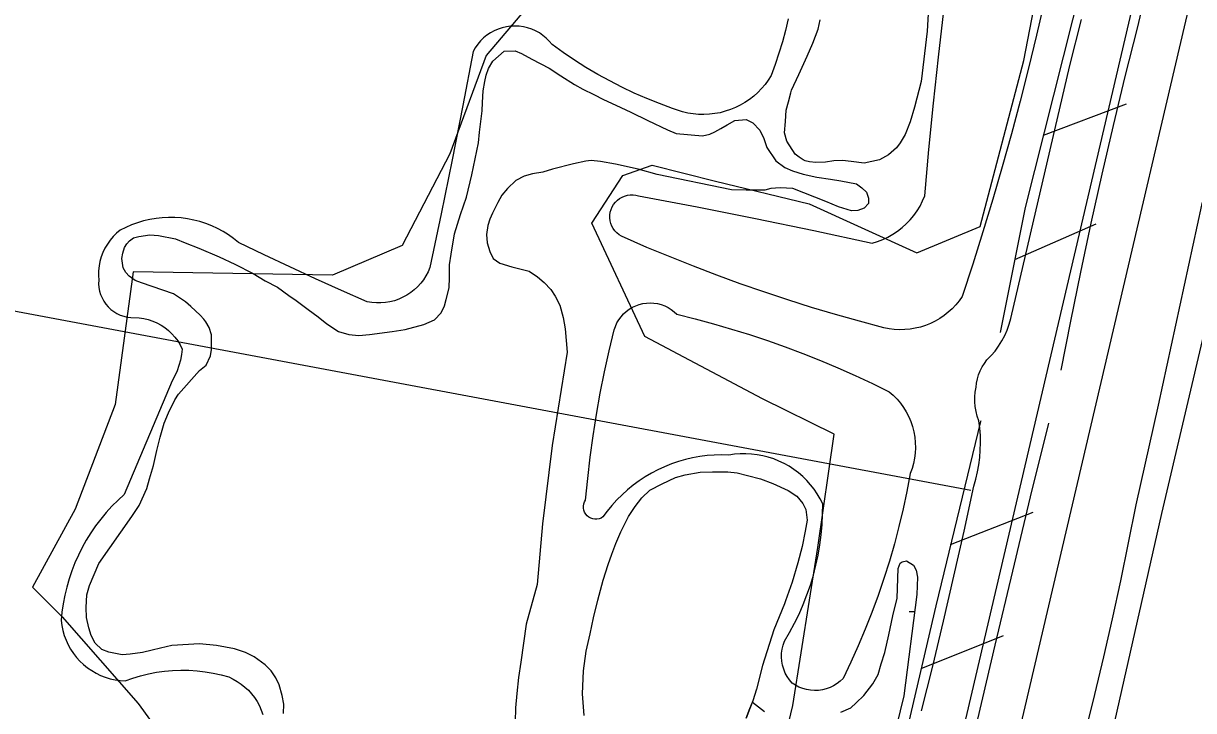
# Model space of a CAD drawing. Extents: x 3683402 to 3721514, y 487807 to 513565.
# Drawn here: x 3712689 to 3713332, y 501040 to 501418 of the extents above; entities that cross this region are included whole.
import ezdxf

# ---------------------------------------------------------------- set-up
doc = ezdxf.new("R2010")
doc.units = 0
for name, color, linetype in [('V-BORW-LINE', 7, 'Continuous'), ('V-FLOD-BASE', 7, 'Continuous'), ('V-LEVE-TOET', 7, 'Continuous'), ('V-ROAD-CNTR', 7, 'Continuous'), ('V-RRAP-FSHR', 7, 'Continuous'), ('V-SITE-VEGE', 7, 'Continuous'), ('V-SURV-LINE', 7, 'Continuous'), ('V-TOPO-SHOR', 7, 'Continuous'), ('V-UTIL-LINE', 7, 'Continuous'), ('V-WETL-SWMP', 7, 'Continuous')]:
    doc.layers.add(name, color=color, linetype=linetype)

msp = doc.modelspace()

# ---------------------------------------------------------------- linework, layer by layer
at = {"layer": 'V-BORW-LINE'}
for points in [[(3713091.68, 500958.18), (3713111.99, 501043.04), (3713125.83, 501129.82), (3713134.81, 501192.18), (3713095.39, 501211.48), (3713030.71, 501245.82), (3713001.67, 501308.03), (3713018.58, 501334.3), (3713034.78, 501339.86), (3713069.56, 501331.09), (3713121.1, 501318.64), (3713180.29, 501291.71), (3713214.96, 501306.24), (3713239.1, 501397.42), (3713264.64, 501530.01)], [(3712968.18, 501429.28), (3712943.53, 501400.12), (3712923.55, 501346.18), (3712897.27, 501295.81), (3712859.09, 501279.49), (3712749.44, 501281.35), (3712739.63, 501208.51), (3712717.65, 501150.92), (3712694.19, 501108.02), (3712710.45, 501091.71), (3712752.29, 501044.21), (3712765.79, 501025.43)]]:
    msp.add_lwpolyline(points, dxfattribs=at)
at = {"layer": 'V-FLOD-BASE'}
for points in [[(3713424.39, 501816.07), (3713410.95, 501777.46), (3713397.7, 501738.79), (3713384.66, 501700.05), (3713371.82, 501661.24), (3713359.18, 501622.36), (3713346.74, 501583.42), (3713340.34, 501562.6), (3713334.14, 501541.72), (3713328.15, 501520.78), (3713322.36, 501499.78), (3713316.78, 501478.72), (3713311.41, 501457.61), (3713306.24, 501436.45), (3713301.29, 501415.23), (3713294.58, 501388.54), (3713288.12, 501361.79), (3713281.89, 501334.99), (3713275.9, 501308.12), (3713270.14, 501281.21), (3713264.62, 501254.25), (3713259.33, 501227.24)], [(3713252.64, 501198.24), (3713242.62, 501157.63), (3713232.77, 501116.97), (3713223.09, 501076.27), (3713213.56, 501035.53)]]:
    msp.add_lwpolyline(points, dxfattribs=at)
at = {"layer": 'V-LEVE-TOET'}
for points in [[(3713372.68, 501449.27), (3713364.07, 501416.35), (3713355.2, 501383.49), (3713346.05, 501350.71), (3713336.65, 501318.01), (3713324.85, 501263.06), (3713312.83, 501208.16), (3713300.61, 501153.31), (3713296.49, 501132.39), (3713292.17, 501111.51), (3713287.64, 501090.68), (3713282.9, 501069.9), (3713277.95, 501049.16), (3713272.79, 501028.47)], [(3713182.81, 501040.17), (3713188.95, 501064.76), (3713194.89, 501089.39), (3713200.64, 501114.07), (3713206.2, 501138.79), (3713211.55, 501163.55), (3713212.65, 501167.45), (3713213.56, 501171.39), (3713214.28, 501175.37), (3713214.79, 501179.38), (3713215.11, 501183.41), (3713215.22, 501187.45), (3713215.14, 501191.49), (3713214.86, 501195.53), (3713214.37, 501199.54), (3713213.48, 501202.08), (3713212.8, 501204.68), (3713212.34, 501207.32), (3713212.11, 501209.99), (3713212.1, 501212.66), (3713212.32, 501215.31), (3713212.76, 501217.93), (3713213.04, 501220.24), (3713213.53, 501222.53), (3713214.21, 501224.78), (3713215.08, 501226.96), (3713216.12, 501229.05), (3713217.34, 501231.04), (3713218.71, 501232.91), (3713221.05, 501235.28), (3713223.21, 501237.81), (3713225.19, 501240.5), (3713226.96, 501243.33), (3713228.53, 501246.29), (3713229.88, 501249.35), (3713231, 501252.51), (3713231.89, 501255.74), (3713264.41, 501394.68), (3713270.71, 501419.94)]]:
    msp.add_lwpolyline(points, dxfattribs=at)
at = {"layer": 'V-ROAD-CNTR'}
msp.add_lwpolyline([(3713009.46, 499793.9), (3713067.04, 500042.91), (3713093.56, 500188.37), (3713137.19, 500381.26), (3713184.45, 500619.44), (3713228.39, 500790), (3713275.62, 500975.17), (3713314.94, 501148.65), (3713351.76, 501305.17), (3713376.05, 501412.28), (3713396.6, 501490.5), (3713419.75, 501576.17), (3713457.87, 501695.65), (3713521.56, 501879.03), (3713579.56, 502034.86), (3713618.36, 502142.01), (3713656.24, 502241.27)], dxfattribs=at)
at = {"layer": 'V-RRAP-FSHR'}
for p, q in [((3713249.85, 501356.34), (3713295.49, 501373.68)), ((3713234.1, 501288.16), (3713278.82, 501307.77)), ((3713198.81, 501131.52), (3713244.27, 501149.33)), ((3713182.62, 501063.42), (3713227.94, 501081.61))]:
    msp.add_line(p, q, dxfattribs=at)
for points in [[(3713392.91, 501824.04), (3713355.68, 501719.81), (3713315.88, 501621.19), (3713296.62, 501539.93), (3713265.89, 501419.75), (3713239.8, 501316.62), (3713226.04, 501247.92)], [(3713215.38, 501199.52), (3713215.16, 501199.04), (3713190.66, 501097.86), (3713155.32, 500946.39), (3713121.46, 500793.54), (3713081.91, 500633.6), (3713037.95, 500449.97), (3713014.15, 500335.74), (3712985.58, 500167.62), (3712948.6, 500015.38), (3712895.06, 499793.38), (3712848.81, 499580.19), (3712803.55, 499393.18), (3712755.01, 499197.98), (3712695.24, 498963.88), (3712634.25, 498696.68), (3712581.54, 498471.38), (3712546.71, 498325.63), (3712531.16, 498260.67), (3712525.3, 498190.57), (3712522.23, 498095.14)], [(3713215.38, 501199.52), (3713215.16, 501199.04), (3713190.66, 501097.86), (3713155.32, 500946.39), (3713121.46, 500793.54), (3713081.91, 500633.6), (3713037.95, 500449.97), (3713014.15, 500335.74), (3712985.58, 500167.62), (3712982.13, 500153.43)]]:
    msp.add_lwpolyline(points, dxfattribs=at)
at = {"layer": 'V-SITE-VEGE'}
for points in [[(3713250.17, 501429.47), (3713245.98, 501411.29), (3713241.58, 501393.16), (3713236.99, 501375.08), (3713232.19, 501357.05), (3713227.18, 501339.08), (3713221.97, 501321.16), (3713216.56, 501303.3), (3713210.96, 501285.51), (3713205.15, 501267.78), (3713203.47, 501265.41), (3713201.63, 501263.16), (3713199.64, 501261.05), (3713197.49, 501259.09), (3713195.21, 501257.29), (3713192.8, 501255.66), (3713190.29, 501254.2), (3713187.67, 501252.94), (3713184.97, 501251.86), (3713182.21, 501250.99), (3713179.38, 501250.31), (3713176.52, 501249.84), (3713173.62, 501249.58), (3713170.72, 501249.54), (3713167.82, 501249.7), (3713164.94, 501250.07), (3713162.1, 501250.64), (3713148.8, 501254.16), (3713135.55, 501257.89), (3713122.36, 501261.82), (3713109.23, 501265.93), (3713096.17, 501270.26), (3713083.17, 501274.77), (3713070.24, 501279.48), (3713057.38, 501284.39), (3713044.6, 501289.48), (3713031.9, 501294.78), (3713017.86, 501300.9), (3713016.53, 501301.72), (3713015.32, 501302.7), (3713014.26, 501303.83), (3713013.34, 501305.09), (3713012.59, 501306.45), (3713012.03, 501307.91), (3713011.65, 501309.41), (3713011.48, 501310.96), (3713011.5, 501312.52), (3713011.73, 501314.06), (3713012.15, 501315.56), (3713012.75, 501316.99), (3713013.54, 501318.33), (3713014.5, 501319.56), (3713015.6, 501320.66), (3713016.84, 501321.61), (3713018.19, 501322.38), (3713019.62, 501322.98), (3713021.12, 501323.39), (3713022.66, 501323.61), (3713024.22, 501323.62), (3713025.77, 501323.43), (3713027.27, 501323.05), (3713059.47, 501317.01), (3713091.61, 501310.67), (3713123.69, 501304.02), (3713155.7, 501297.08), (3713158.68, 501297.99), (3713161.57, 501299.11), (3713164.38, 501300.43), (3713167.09, 501301.96), (3713169.67, 501303.68), (3713172.13, 501305.59), (3713174.44, 501307.66), (3713176.59, 501309.9)], [(3713176.59, 501309.9), (3713178.58, 501312.3), (3713180.39, 501314.83), (3713182, 501317.48), (3713183.42, 501320.24), (3713184.63, 501323.1), (3713186.92, 501348.54), (3713189.42, 501373.95), (3713192.13, 501399.34), (3713195.07, 501424.7)], [(3713109.43, 501420.22), (3713107.97, 501413.89), (3713106.31, 501407.6), (3713104.45, 501401.38), (3713102.39, 501395.21), (3713100.12, 501389.12), (3713098.53, 501386.61), (3713096.77, 501384.22), (3713094.84, 501381.96), (3713092.77, 501379.83), (3713090.56, 501377.84), (3713088.21, 501376.02), (3713085.75, 501374.36), (3713083.18, 501372.87), (3713080.52, 501371.56), (3713077.77, 501370.44), (3713074.95, 501369.5), (3713072.07, 501368.76), (3713069.15, 501368.22), (3713066.2, 501367.88), (3713063.23, 501367.74), (3713060.26, 501367.81), (3713057.3, 501368.08), (3713054.37, 501368.54), (3713051.48, 501369.21), (3713048.64, 501370.08), (3713045.86, 501371.14), (3713038.8, 501373.72), (3713031.81, 501376.52), (3713024.92, 501379.53), (3713018.13, 501382.75), (3713011.43, 501386.18), (3713004.85, 501389.81), (3712998.37, 501393.64), (3712992.02, 501397.67), (3712985.8, 501401.89), (3712979.7, 501406.3), (3712978.18, 501408.1), (3712976.5, 501409.74), (3712974.68, 501411.23), (3712972.73, 501412.55), (3712970.67, 501413.68), (3712968.52, 501414.62), (3712966.28, 501415.37), (3712963.99, 501415.9), (3712961.66, 501416.23), (3712959.31, 501416.33), (3712956.96, 501416.23), (3712954.63, 501415.91), (3712952.34, 501415.39), (3712950.1, 501414.65), (3712947.95, 501413.72), (3712945.88, 501412.59), (3712943.93, 501411.28), (3712942.1, 501409.79), (3712940.42, 501408.15), (3712938.89, 501406.36), (3712937.53, 501404.44), (3712936.35, 501402.4), (3712930.66, 501372.66), (3712924.8, 501342.94), (3712918.77, 501313.26), (3712912.58, 501283.62), (3712911.58, 501281.32), (3712910.4, 501279.1), (3712909.04, 501277), (3712907.5, 501275.01), (3712905.81, 501273.16), (3712903.97, 501271.46), (3712902, 501269.9), (3712899.91, 501268.52), (3712897.71, 501267.32), (3712895.41, 501266.3), (3712893.04, 501265.48), (3712890.62, 501264.85), (3712888.14, 501264.43), (3712885.64, 501264.22), (3712883.14, 501264.21), (3712880.64, 501264.41), (3712878.16, 501264.81), (3712863.88, 501271.08), (3712849.66, 501277.48), (3712835.5, 501284.02), (3712821.41, 501290.7), (3712807.38, 501297.5), (3712804.67, 501299.67), (3712801.83, 501301.67), (3712798.87, 501303.49), (3712795.81, 501305.13), (3712792.65, 501306.58), (3712789.42, 501307.85), (3712786.11, 501308.92), (3712782.75, 501309.78), (3712779.33, 501310.44), (3712775.89, 501310.9), (3712772.42, 501311.15), (3712768.94, 501311.19), (3712765.47, 501311.02), (3712762.01, 501310.64)], [(3712762.01, 501310.64), (3712758.58, 501310.06), (3712755.2, 501309.27), (3712751.86, 501308.28), (3712748.6, 501307.09), (3712745.41, 501305.71), (3712742.3, 501304.14), (3712740.31, 501302.48), (3712738.47, 501300.66), (3712736.79, 501298.68), (3712735.28, 501296.57), (3712733.96, 501294.34), (3712732.83, 501292.01), (3712731.9, 501289.58), (3712731.19, 501287.09), (3712730.69, 501284.54), (3712730.41, 501281.96), (3712730.35, 501279.36), (3712730.51, 501276.77), (3712730.46, 501274.76), (3712730.62, 501272.76), (3712731, 501270.79), (3712731.57, 501268.86), (3712732.34, 501267.01), (3712733.31, 501265.24), (3712734.45, 501263.59), (3712735.76, 501262.07), (3712737.22, 501260.69), (3712738.82, 501259.47), (3712740.53, 501258.42), (3712742.35, 501257.57), (3712744.25, 501256.9), (3712746.2, 501256.44), (3712748.2, 501256.18), (3712752.75, 501256.01), (3712755.27, 501255.66), (3712757.76, 501255.09), (3712760.18, 501254.29), (3712762.52, 501253.29), (3712764.77, 501252.09), (3712766.9, 501250.69), (3712768.9, 501249.1), (3712770.75, 501247.35), (3712772.44, 501245.44), (3712773.96, 501243.38), (3712775.28, 501241.21), (3712776.41, 501238.92), (3712776.03, 501235.86), (3712775.43, 501232.85), (3712774.62, 501229.87), (3712773.6, 501226.97), (3712772.38, 501224.14), (3712770.96, 501221.41), (3712744.59, 501158.96), (3712741.12, 501155.83), (3712737.81, 501152.53), (3712734.64, 501149.09), (3712731.65, 501145.51), (3712728.81, 501141.78), (3712726.16, 501137.93), (3712723.69, 501133.97), (3712721.4, 501129.89), (3712719.31, 501125.71), (3712717.41, 501121.44), (3712715.71, 501117.09), (3712714.21, 501112.66), (3712712.92, 501108.17), (3712711.84, 501103.62), (3712710.98, 501099.03), (3712710.32, 501094.4), (3712709.88, 501089.74), (3712710.24, 501086.99), (3712710.81, 501084.27), (3712711.58, 501081.6), (3712712.55, 501079), (3712713.71, 501076.48), (3712715.07, 501074.05), (3712716.6, 501071.74), (3712718.31, 501069.55), (3712720.18, 501067.49), (3712722.2, 501065.59), (3712724.36, 501063.84), (3712726.65, 501062.26), (3712729.04, 501060.86), (3712731.54, 501059.65), (3712734.13, 501058.64), (3712736.78, 501057.82), (3712739.49, 501057.2), (3712742.24, 501056.79), (3712745.01, 501056.6), (3712749.22, 501058.11), (3712753.5, 501059.4), (3712757.85, 501060.47), (3712762.24, 501061.32), (3712766.67, 501061.94), (3712771.13, 501062.34), (3712775.6, 501062.51), (3712780.07, 501062.45), (3712784.54, 501062.16), (3712788.98, 501061.64), (3712793.39, 501060.9)], [(3713107.43, 501078.36), (3713110.32, 501083.25), (3713113.01, 501088.24), (3713115.5, 501093.34), (3713117.78, 501098.54), (3713119.85, 501103.83), (3713121.7, 501109.2), (3713123.34, 501114.63), (3713124.75, 501120.13), (3713125.94, 501125.68), (3713126.91, 501131.28), (3713127.65, 501136.91), (3713128.16, 501142.56), (3713128.44, 501148.23), (3713128.49, 501153.91), (3713127.08, 501156.69), (3713125.49, 501159.37), (3713123.72, 501161.95), (3713121.8, 501164.4), (3713119.71, 501166.72), (3713117.48, 501168.9), (3713115.11, 501170.93), (3713112.61, 501172.8), (3713110, 501174.5), (3713107.28, 501176.03), (3713104.46, 501177.38), (3713101.56, 501178.54), (3713098.6, 501179.51), (3713095.58, 501180.29), (3713092.51, 501180.86), (3713089.41, 501181.23), (3713086.29, 501181.4), (3713083.17, 501181.37), (3713080.06, 501181.13), (3713076.97, 501180.69), (3713072.94, 501180.78), (3713068.91, 501180.66), (3713064.9, 501180.34), (3713060.91, 501179.82), (3713056.94, 501179.1), (3713053.02, 501178.18), (3713049.15, 501177.07), (3713045.34, 501175.76), (3713041.6, 501174.26), (3713037.95, 501172.58), (3713034.38, 501170.71), (3713030.91, 501168.67), (3713027.54, 501166.45), (3713024.3, 501164.07), (3713021.17, 501161.53), (3713018.18, 501158.83), (3713015.33, 501155.99), (3713012.62, 501153), (3713010.07, 501149.89), (3713007.68, 501146.65), (3713006.66, 501146.04), (3713005.56, 501145.63), (3713004.4, 501145.41), (3713003.22, 501145.39), (3713002.05, 501145.58), (3713000.94, 501145.97), (3712999.91, 501146.55), (3712998.99, 501147.3), (3712998.22, 501148.2), (3712997.62, 501149.21), (3712997.21, 501150.32), (3712996.99, 501151.48), (3712996.98, 501152.66), (3712997.18, 501153.83), (3712997.57, 501154.94), (3712998.15, 501155.97), (3712999.3, 501167.77), (3713000.68, 501179.55), (3713002.29, 501191.3), (3713004.15, 501203.01), (3713006.23, 501214.68), (3713008.55, 501226.31), (3713011.1, 501237.89), (3713013.89, 501249.42), (3713014.55, 501251.36), (3713015.39, 501253.22), (3713016.42, 501254.98), (3713017.62, 501256.64), (3713018.97, 501258.17), (3713020.48, 501259.55), (3713022.11, 501260.78), (3713023.86, 501261.84), (3713025.7, 501262.72), (3713027.62, 501263.41), (3713029.6, 501263.91), (3713031.63, 501264.2), (3713033.67, 501264.3), (3713035.71, 501264.18), (3713037.73, 501263.87), (3713039.7, 501263.36), (3713041.62, 501262.65), (3713043.46, 501261.75), (3713045.19, 501260.68), (3713046.82, 501259.43), (3713048.31, 501258.03), (3713058.38, 501255.52)], [(3713058.38, 501255.52), (3713068.4, 501252.82), (3713078.37, 501249.92), (3713088.28, 501246.84), (3713098.14, 501243.57), (3713107.93, 501240.1), (3713117.65, 501236.45), (3713127.3, 501232.62), (3713136.87, 501228.6), (3713146.37, 501224.4), (3713155.78, 501220.01), (3713165.11, 501215.45), (3713167.29, 501213.52), (3713169.33, 501211.43), (3713171.2, 501209.2), (3713172.91, 501206.83), (3713174.43, 501204.33), (3713175.76, 501201.73), (3713176.9, 501199.04), (3713177.83, 501196.27), (3713178.55, 501193.44), (3713179.07, 501190.56), (3713179.36, 501187.65), (3713179.44, 501184.73), (3713179.31, 501181.8), (3713178.95, 501178.9), (3713178.38, 501176.03), (3713177.61, 501173.21), (3713176.62, 501170.46), (3713174.77, 501160.73), (3713172.71, 501151.05), (3713170.41, 501141.43), (3713167.88, 501131.86), (3713165.13, 501122.35), (3713162.16, 501112.91), (3713158.96, 501103.54), (3713155.54, 501094.26), (3713151.9, 501085.05), (3713148.05, 501075.93), (3713143.98, 501066.91), (3713139.7, 501057.99), (3713138.11, 501056.47), (3713136.37, 501055.14), (3713134.5, 501053.98), (3713132.53, 501053.02), (3713130.47, 501052.27), (3713128.34, 501051.73), (3713126.17, 501051.42), (3713123.97, 501051.32), (3713121.78, 501051.46), (3713119.61, 501051.82), (3713117.5, 501052.39), (3713115.45, 501053.19), (3713113.5, 501054.18), (3713111.65, 501055.38), (3713110.21, 501057.1), (3713108.96, 501058.95), (3713107.9, 501060.93), (3713107.05, 501063.01), (3713106.42, 501065.16), (3713106.02, 501067.36), (3713105.84, 501069.6), (3713105.9, 501071.84), (3713106.18, 501074.06), (3713106.7, 501076.24), (3713107.43, 501078.36)], [(3712793.39, 501060.9), (3712797.76, 501059.93), (3712802.08, 501058.75), (3712804.43, 501057.64), (3712806.7, 501056.34), (3712808.85, 501054.87), (3712810.89, 501053.24), (3712812.79, 501051.45), (3712814.54, 501049.52), (3712816.14, 501047.46), (3712817.57, 501045.28), (3712818.83, 501042.99), (3712819.9, 501040.61), (3712820.79, 501038.16)]]:
    msp.add_lwpolyline(points, dxfattribs=at)
at = {"layer": 'V-SURV-LINE'}
for points in [[(3713075.59, 500474.07), (3713326.66, 501545.59)], [(3713355.88, 501538.77), (3713104.8, 500467.25)]]:
    msp.add_lwpolyline(points, dxfattribs=at)
at = {"layer": 'V-TOPO-SHOR'}
for points in [[(3713189.07, 501468.46), (3713185.97, 501413.47), (3713182.61, 501385.94), (3713178.9, 501371.78), (3713176.55, 501363.74), (3713173.79, 501356.82), (3713171.07, 501352.26), (3713169.08, 501349.51), (3713164.69, 501345.54), (3713159.63, 501342.83), (3713151.25, 501341.01), (3713144.15, 501341.96), (3713139.43, 501342.45), (3713134.54, 501342.25), (3713130.08, 501341.62), (3713124.64, 501341.43), (3713121.16, 501341.77), (3713118.8, 501342.22), (3713117.7, 501342.94), (3713115.49, 501344.37), (3713113.28, 501345.93), (3713108.8, 501353.11), (3713107.48, 501357.73), (3713107.99, 501363.85), (3713108.37, 501370.11), (3713109.7, 501374.69), (3713110.89, 501379.69), (3713111.33, 501381.08), (3713115.37, 501389.79), (3713119.99, 501399.75), (3713123.03, 501406.94), (3713125.94, 501414.7), (3713127.13, 501419.7)], [(3712789.59, 501230.11), (3712792.04, 501235.23), (3712792.52, 501238.71), (3712792.5, 501246.65), (3712791.17, 501250.71), (3712789.41, 501253.94), (3712788.32, 501255.35), (3712786.27, 501257.61), (3712781.18, 501262.29), (3712778.3, 501264.85), (3712771.68, 501269.27), (3712759.9, 501273.22), (3712753.94, 501275.27), (3712750.62, 501276.57), (3712747.31, 501278.99), (3712745.39, 501280.97), (3712744.04, 501283.5), (3712743.15, 501288.67), (3712743.75, 501291.59), (3712744.64, 501294.78), (3712745.92, 501296.71), (3712747.48, 501298.36), (3712749.59, 501300), (3712752.53, 501300.65), (3712758.54, 501301.67), (3712763.41, 501301.31), (3712772.72, 501299.49), (3712777.98, 501297.32), (3712785.59, 501294.41), (3712796.81, 501289.64), (3712805.38, 501285.6), (3712815.33, 501280.42), (3712822.09, 501276.42), (3712828.73, 501272.97), (3712835.06, 501268.41), (3712839.06, 501265.56), (3712845.67, 501260.72), (3712851.18, 501256.59), (3712855.85, 501252.75), (3712862.34, 501248.61), (3712868.02, 501246.85), (3712873.45, 501246.34), (3712879.31, 501246.81), (3712891.88, 501248.56), (3712899, 501249.56), (3712909.21, 501252.32), (3712915.11, 501255.02), (3712918.79, 501258.86), (3712920.52, 501262.6), (3712921.55, 501266.06), (3712923.19, 501272.59), (3712923.28, 501278.16), (3712923.39, 501285.12), (3712924.31, 501290.96), (3712926.02, 501302.22), (3712929.4, 501312.89), (3712932.61, 501322.32), (3712935.59, 501334.53), (3712939.36, 501352.17), (3712939.87, 501358.01), (3712941.31, 501369.83), (3712941.52, 501374.43), (3712941.9, 501380.69), (3712942.68, 501385.83), (3712943.43, 501389.44), (3712944.74, 501393.05), (3712947.17, 501397.05), (3712953.39, 501402.53), (3712959.52, 501402.71), (3712962.98, 501401.26), (3712968.65, 501398.1), (3712978.04, 501393.22), (3712984.52, 501388.93), (3712992.11, 501384.22), (3712996.67, 501381.64), (3713002.62, 501378.76), (3713008.01, 501376.02), (3713014.78, 501372.85), (3713022.95, 501369.1), (3713032.35, 501364.49), (3713043.13, 501359.3), (3713047.98, 501357.28), (3713062.45, 501356.07), (3713066.51, 501356.98), (3713069.17, 501358.2), (3713072.54, 501360.09), (3713076.06, 501361.99), (3713080.14, 501364.43), (3713086.42, 501365.03), (3713090.15, 501363.16), (3713093.85, 501359.2), (3713096.14, 501354.56), (3713097.74, 501349.66), (3713102.64, 501342.34), (3713107.74, 501338.64), (3713111.89, 501336.76), (3713117.71, 501334.99), (3713125.35, 501333.34), (3713132.71, 501332.25), (3713138.44, 501331.38), (3713147.04, 501329.65)], [(3713147.04, 501329.65), (3713150.02, 501327.54), (3713152.54, 501325.1), (3713153.58, 501321.88), (3713153.67, 501318.81), (3713151.26, 501316.34), (3713147.76, 501315), (3713144.41, 501314.92), (3713137.2, 501316.98), (3713130.28, 501320.02), (3713112, 501327.14), (3713105.04, 501327.38), (3713100.02, 501327.05), (3713096.66, 501326.26), (3713086.35, 501326.15), (3713078.27, 501326.42), (3713037.44, 501334.72), (3713027.04, 501337.67), (3713014.54, 501340.38), (3713006.34, 501341.9), (3713001.2, 501342.54), (3712998.26, 501342.17), (3712991.55, 501340.6), (3712979.94, 501337.72), (3712974.62, 501336.14), (3712969.03, 501335.25), (3712964.41, 501333.79), (3712959.78, 501331.5), (3712955.25, 501327.11), (3712952.13, 501323.39), (3712949.83, 501319.39), (3712946.96, 501313.58), (3712945.51, 501310.26), (3712944.48, 501306.8), (3712943.7, 501301.79), (3712944.05, 501297.19), (3712945.51, 501292.43), (3712947.4, 501288.64), (3712950.98, 501286.07), (3712957.63, 501284.02), (3712967.21, 501281.64), (3712971.76, 501278.5), (3712975.33, 501275.38), (3712979.03, 501271.55), (3712981.48, 501268.03), (3712983.91, 501262.98), (3712985.9, 501256.26), (3712986.91, 501249.97), (3712987.96, 501237.14), (3712979.77, 501185.85), (3712974.49, 501142.88), (3712971.6, 501109.64)], [(3712832.12, 501038.69), (3712832.21, 501043.85), (3712831.31, 501048.6), (3712829.73, 501054.48), (3712827.84, 501058.27), (3712825.39, 501062.21), (3712822.1, 501065.47), (3712815.9, 501069.74), (3712811.2, 501072.19), (3712805.24, 501074.23), (3712795.24, 501076.06), (3712785.92, 501077.04), (3712770.71, 501076.03), (3712764.42, 501074.6), (3712759.81, 501073.56), (3712754.63, 501072.25), (3712747.79, 501071.38), (3712743.46, 501070.89), (3712736.1, 501072.4), (3712732.22, 501073.85), (3712728.65, 501077.25), (3712726.35, 501081.47), (3712725.03, 501085.81), (3712723.72, 501091.41), (3712723.67, 501096.98), (3712724.06, 501103.94), (3712725.53, 501109.07), (3712730.6, 501121.11), (3712748.71, 501146.88), (3712752.84, 501152.95), (3712757.03, 501162.36), (3712758.51, 501167.63), (3712760.58, 501174.98), (3712762.52, 501183.17), (3712764.31, 501190.53), (3712766.52, 501198.16), (3712768.83, 501203.83), (3712772.29, 501211.02), (3712774.29, 501214.19), (3712785.92, 501227.1), (3712789.59, 501230.11)], [(3712997.36, 501037.61), (3712996.43, 501049.47), (3712996.91, 501062.14), (3712998.47, 501072.98), (3713000.71, 501082.42), (3713002.53, 501091.31), (3713004.91, 501101.03), (3713007.73, 501111.99), (3713010.51, 501120.59), (3713012.55, 501126.27), (3713014.74, 501132.08), (3713017.48, 501138.45), (3713021.8, 501146.88), (3713025.37, 501152.4), (3713029.07, 501157.21), (3713033.45, 501161.47), (3713040.2, 501164.84), (3713047.64, 501168.35), (3713052.95, 501169.79)], [(3713052.95, 501169.79), (3713061.06, 501171.2), (3713067.89, 501171.51), (3713076.25, 501171.38), (3713081.53, 501170.87), (3713087.22, 501169.53), (3713094.3, 501167.61), (3713101.09, 501165.13), (3713109.53, 501161.23), (3713114.35, 501158.09), (3713117.63, 501154.14), (3713119.25, 501150.77), (3713120, 501144.91), (3713118.93, 501138.93), (3713117.12, 501130.46), (3713114.75, 501121.44), (3713111.79, 501110.9), (3713108.01, 501100.51), (3713107.43, 501098.99), (3713101.62, 501084.59)], [(3712971.6, 501109.64), (3712965.41, 501087.86), (3712962.57, 501066.86), (3712961.18, 501058.53), (3712960.35, 501049.76), (3712959.66, 501041.83), (3712959.4, 501034.17)], [(3713101.62, 501084.59), (3713095.46, 501065.04), (3713092.05, 501051.99), (3713090.14, 501045.62), (3713088.4, 501041.46), (3713086.37, 501036.2)]]:
    msp.add_lwpolyline(points, dxfattribs=at)
at = {"layer": 'V-UTIL-LINE'}
msp.add_lwpolyline([(3710379.18, 501691.73), (3713209.98, 501161.45)], dxfattribs=at)
at = {"layer": 'V-WETL-SWMP'}
msp.add_line((3713176.03, 501094.72), (3713179.1, 501094.75), dxfattribs=at)
for points in [[(3713138.39, 501039.46), (3713143.9, 501041.84), (3713146.95, 501044.52), (3713151.11, 501048.55), (3713156.13, 501055.03), (3713158.95, 501060.18), (3713160.68, 501065.89), (3713162.69, 501072.15), (3713164.76, 501081.95), (3713167.11, 501092.3), (3713169.45, 501102.1), (3713169.89, 501118.41), (3713171.12, 501121.21), (3713172.13, 501122.01), (3713174.5, 501122.52), (3713178.38, 501120.27), (3713179.79, 501117.43), (3713180.64, 501113.68), (3713180.31, 501104.13), (3713173.15, 501048.46), (3713159.44, 500992.88)], [(3713086.37, 501036.2), (3713088.4, 501041.47), (3713089.83, 501044.88), (3713096.58, 501039.85)]]:
    msp.add_lwpolyline(points, dxfattribs=at)

doc.saveas('drawing.dxf')
